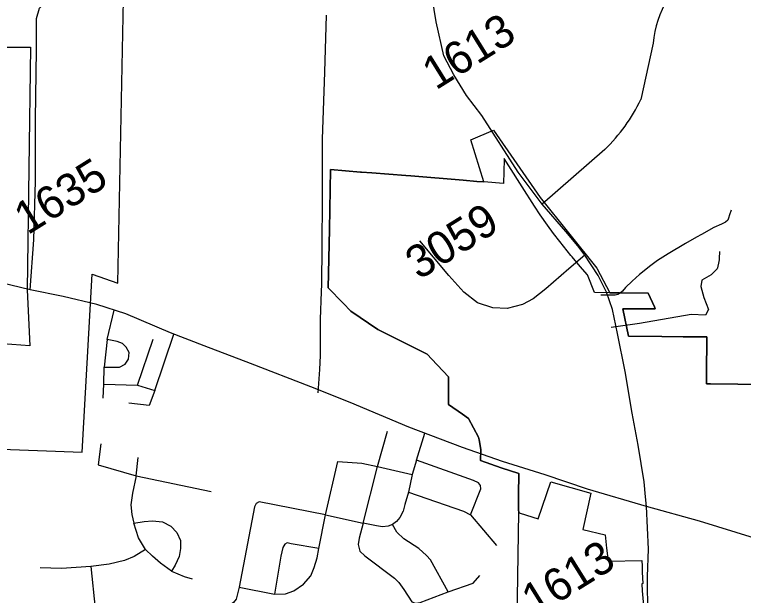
# Model space of a CAD drawing. Extents: x 2001466 to 31450019, y -30647475 to 847247.
# Drawn here: x 31427072 to 31432648, y -30638422 to -30633979 of the extents above; entities that cross this region are included whole.
import ezdxf

# ---------------------------------------------------------------- set-up
doc = ezdxf.new("R2010")
doc.units = 0
for name, color, linetype in [('Exist Boundary Political City Limit New', 7, 'Continuous'), ('Exist Boundary Political City Limit New Hole', 7, 'Continuous'), ('Exist Road Non-System Type 51', 7, 'Continuous'), ('Exist Road Secondary Type 51 Attributed', 7, 'Continuous'), ('Exist Road Secondary Type 51 Number Label', 7, 'Continuous'), ('Map Preparation Boundary City Limit Buffer Line', 7, 'Continuous')]:
    doc.layers.add(name, color=color, linetype=linetype)

msp = doc.modelspace()

# ---------------------------------------------------------------- linework, layer by layer
at = {"layer": 'Exist Boundary Political City Limit New'}
for points in [[(31430660.6, -30635258.2), (31430563.5, -30634935.4), (31430736.3, -30634862.3), (31431092.5, -30635377.6), (31431525.3, -30635917.5), (31431625.4, -30636106.3)], [(31430928.9, -30637788), (31430926.5, -30637766), (31430927.1, -30637702), (31430927.6, -30637655.1), (31430929.1, -30637489.1), (31430795, -30637446), (31430635.4, -30637390.6), (31430639.9, -30637308), (31430633.6, -30637274), (31430625.9, -30637232.5), (31430621.9, -30637210.8), (31430583.6, -30637139.5), (31430544.9, -30637067.5), (31430498.6, -30637035.8), (31430391.3, -30636962.2), (31430390.4, -30636748.8), (31430265, -30636615), (31430229.3, -30636576.6), (31429851, -30636388.3), (31429644.6, -30636247.6), (31429584.8, -30636185.6), (31429471.5, -30636067.9), (31429480.1, -30635622.5), (31429489.3, -30635164.3), (31429718.5, -30635182.8), (31429724.9, -30635183.1), (31429805.9, -30635188.4), (31430065.1, -30635209.6), (31430102.5, -30635212.7), (31430504.3, -30635245.5), (31430529.3, -30635247.7), (31430582.6, -30635252.5), (31430608.9, -30635254.4), (31430660.6, -30635258.2)], [(31431625.4, -30636106.3), (31431698.8, -30636107.8), (31431920, -30636109.4), (31431966.1, -30636214.1), (31431973.4, -30636230.6), (31431725.3, -30636228.4), (31431769.5, -30636438.5), (31432022.3, -30636440.8), (31432187.8, -30636442.3), (31432368.3, -30636443.9), (31432364.8, -30636732.7), (31432364, -30636802.6), (31432396.9, -30636803.3), (31432605.4, -30636806.8), (31432947.3, -30636812.9)], [(31431919.6, -30638799.5), (31430913.1, -30638763.7), (31430928.9, -30637788)]]:
    msp.add_lwpolyline(points, dxfattribs=at)
at = {"layer": 'Exist Boundary Political City Limit New Hole'}
for points in [[(31426834.5, -30637297.4), (31427590.3, -30637326.3), (31427665.4, -30635963.7), (31427861.5, -30636033), (31427904.4, -30633863.6)], [(31426647, -30634228.7), (31427195.1, -30634228.7)], [(31427195.1, -30634228.7), (31427169.1, -30636085), (31427188.3, -30636513.1), (31426981.6, -30636497.8)]]:
    msp.add_lwpolyline(points, dxfattribs=at)
at = {"layer": 'Exist Road Non-System Type 51'}
for p, q in [((31432463.5, -30635791.4), (31432461.3, -30635843.5)), ((31432461.3, -30635843.5), (31432460.8, -30635854.7)), ((31431630.9, -30636125.5), (31431557.3, -30636125.6)), ((31431688.6, -30636364.8), (31431634.9, -30636372.6))]:
    msp.add_line(p, q, dxfattribs=at)
for points in [[(31429456.8, -30633982.3), (31429442.2, -30634417.8), (31429425.7, -30634931.5), (31429426.3, -30635391.6), (31429422.9, -30635751.5), (31429419, -30636041.4), (31429416.9, -30636100.3)], [(31432552.7, -30635475.5), (31432540, -30635509.2), (31432533.4, -30635535.1), (31432527.1, -30635551), (31432510.8, -30635566.6), (31432480.5, -30635582), (31432420, -30635606.8), (31432326.9, -30635660.9), (31432288.4, -30635681.9)], [(31432288.4, -30635681.9), (31432203.5, -30635728.4), (31432071.8, -30635809.7), (31431990.8, -30635860), (31431938, -30635898.9), (31431852.6, -30635967.2), (31431795.5, -30636018), (31431744.6, -30636065), (31431722, -30636094.5), (31431705.6, -30636110.2), (31431687.5, -30636119.8), (31431667.3, -30636125.4), (31431630.9, -30636125.5)], [(31432460.8, -30635854.7), (31432460.3, -30635868), (31432448.3, -30635916.1)], [(31432448.3, -30635916.1), (31432446.2, -30635924.4), (31432400.3, -30635970.3), (31432329.8, -30636009.1), (31432322.7, -30636058.5), (31432343.9, -30636143.2), (31432379.2, -30636235), (31432358, -30636277.3), (31432248.6, -30636273.8), (31431853.6, -30636340.8), (31431688.6, -30636364.8)], [(31429416.9, -30636100.3), (31429409.5, -30636309.3), (31429409.8, -30636585.3), (31429403.6, -30636693.1), (31429392, -30636870.9)], [(31427781.2, -30636463.7), (31427835.2, -30636239.6)], [(31427758.8, -30636676.1), (31427876.1, -30636676.1), (31427918, -30636653.8), (31427943.1, -30636614.7), (31427948.7, -30636564.3), (31427926.4, -30636522.4), (31427898.5, -30636494.5), (31427856.6, -30636480.5), (31427781.2, -30636463.7)], [(31427781.2, -30636463.7), (31427758.8, -30636676.1)], [(31428013, -30636813.1), (31428133, -30636460.9)], [(31428144.2, -30636855), (31428291.6, -30636423.1)], [(31427756, -30636804.7), (31427758.8, -30636676.1)], [(31427750.4, -30636913.7), (31427756, -30636804.7)], [(31427756, -30636804.7), (31428013, -30636813.1)], [(31428013, -30636813.1), (31428144.2, -30636855)], [(31428144.2, -30636855), (31428102.3, -30636969.6)], [(31428102.3, -30636969.6), (31427945.9, -30636950)], [(31429848.4, -30637436.3), (31429923.8, -30637165.2)], [(31430147.2, -30637386), (31430210, -30637180.1)], [(31427730.9, -30637263), (31427711.3, -30637422.3)], [(31428001.8, -30637506.2), (31428018.5, -30637366.5)], [(31429451.8, -30637805.2), (31429544, -30637397.2)], [(31429544, -30637397.2), (31429728.3, -30637411.2), (31429848.4, -30637436.3)], [(31430147.2, -30637386), (31430113.7, -30637497.8)], [(31430560.6, -30637805.2), (31430638.8, -30637606.8), (31430636, -30637581.7), (31430622, -30637559.3), (31430582.9, -30637542.5), (31430147.2, -30637386)], [(31427711.3, -30637422.3), (31428001.8, -30637506.2)], [(31429739.5, -30637869.5), (31429848.4, -30637436.3)], [(31429848.4, -30637436.3), (31430113.7, -30637497.8)], [(31428001.8, -30637506.2), (31427973.9, -30637640.3), (31427962.7, -30637729.8), (31427968.3, -30637802.4), (31427985, -30637869.5)], [(31428001.8, -30637506.2), (31428577.1, -30637626.4)], [(31430113.7, -30637497.8), (31430085.8, -30637632)], [(31430085.8, -30637632), (31430057.9, -30637727), (31430043.9, -30637777.3), (31430018.8, -30637824.8), (31429993.6, -30637855.5), (31429962.9, -30637877.9)], [(31430085.8, -30637632), (31430507.5, -30637777.3), (31430560.6, -30637805.2)], [(31429451.8, -30637805.2), (31428943.5, -30637704.6), (31428921.2, -30637718.6), (31428907.2, -30637743.7), (31428789.9, -30638358.6)], [(31429398.8, -30638062.4), (31429451.8, -30637805.2)], [(31429451.8, -30637805.2), (31429739.5, -30637869.5)], [(31430560.6, -30637805.2), (31430758.9, -30638040)], [(31427985, -30637869.5), (31428063.2, -30637855.5), (31428127.5, -30637849.9), (31428202.9, -30637858.3), (31428267.1, -30637891.9), (31428314.6, -30637939.4), (31428342.5, -30638000.9), (31428342.5, -30638062.4), (31428331.3, -30638123.8), (31428300.6, -30638190.9), (31428272.7, -30638235.6)], [(31428074.4, -30638070.7), (31428021.3, -30637981.3), (31427985, -30637869.5)], [(31429739.5, -30637869.5), (31429708.8, -30637984.1), (31429700.4, -30638031.6), (31429714.3, -30638081.9), (31429750.6, -30638118.2), (31429979.7, -30638288.7), (31430010.4, -30638322.3), (31430049.5, -30638375.4), (31430110.9, -30638470.4), (31430138.8, -30638481.6), (31430175.2, -30638476), (31430390.2, -30638394.9)], [(31429962.9, -30637877.9), (31429929.4, -30637891.9), (31429887.5, -30637897.5), (31429840, -30637889.1), (31429739.5, -30637869.5)], [(31430390.2, -30638394.9), (31430253.4, -30638149), (31430222.6, -30638115.5), (31430164, -30638062.4), (31430049.5, -30637989.7), (31429996.4, -30637936.6), (31429962.9, -30637877.9)], [(31429398.8, -30638062.4), (31429189.3, -30638026), (31429158.6, -30638020.4), (31429139, -30638028.8), (31429125.1, -30638054), (31429108.3, -30638121), (31429060.8, -30638411.7)], [(31428074.4, -30638070.7), (31427987.8, -30638123.8), (31427912.4, -30638154.6), (31427795.1, -30638182.5), (31427655.5, -30638199.3)], [(31428272.7, -30638235.6), (31428188.9, -30638174.1), (31428127.5, -30638121), (31428074.4, -30638070.7)], [(31429060.8, -30638411.7), (31429144.6, -30638408.9), (31429208.8, -30638386.5), (31429281.5, -30638336.2), (31429337.3, -30638272), (31429365.2, -30638207.7), (31429387.6, -30638135), (31429398.8, -30638062.4)], [(31427655.5, -30638199.3), (31427432.1, -30638216.1), (31427267.3, -30638210.5)], [(31427655.5, -30638199.3), (31427689, -30638520.7)], [(31428272.7, -30638235.6), (31428370.4, -30638277.6), (31428431.9, -30638294.3)], [(31430390.2, -30638394.9), (31430580.1, -30638327.9), (31430630.4, -30638269.2)], [(31428789.9, -30638358.6), (31428767.6, -30638450.8), (31428748, -30638476), (31428722.9, -30638492.8), (31428667, -30638487.2)], [(31428789.9, -30638358.6), (31429060.8, -30638411.7)]]:
    msp.add_lwpolyline(points, dxfattribs=at)
at = {"layer": 'Exist Road Secondary Type 51 Attributed'}
for p, q in [((31431958, -30634197.7), (31431862.1, -30634628.2)), ((31431587.7, -30635011.2), (31431109.1, -30635428.2))]:
    msp.add_line(p, q, dxfattribs=at)
for points in [[(31431434.1, -30635818.7), (31431381, -30635747.8), (31431289.3, -30635636.7), (31431109.1, -30635428.2), (31430925.6, -30635185), (31430647.2, -30634749.4), (31430528.1, -30634596.4), (31430433.2, -30634440.2), (31430355.9, -30634293.6), (31430298, -30634033.6), (31430265.8, -30633843.5), (31430207.9, -30633663.2), (31430130.6, -30633517.4), (31429993.8, -30633285.5), (31429786.2, -30632864.4), (31429707.4, -30632659.9), (31429643, -30632481.9)], [(31427190.4, -30636084), (31427218.7, -30635701.5), (31427231.6, -30635253.8), (31427231.6, -30634778), (31427241.2, -30634249.8), (31427239.6, -30634007.4), (31427262.1, -30633928.5), (31427318.5, -30633867.3), (31427400.5, -30633839.9), (31427506.7, -30633822.2), (31427580.8, -30633781.9), (31427621, -30633717.5), (31427638.7, -30633649.9), (31427680.5, -30633306.1), (31427714.3, -30633090.3)], [(31431434.1, -30635818.7), (31431312.6, -30635924.6), (31431137.2, -30636077.6), (31431039, -30636151.7), (31430958.6, -30636196.7), (31430839.5, -30636227.3), (31430730.1, -30636220.9), (31430614.2, -30636184.7), (31430509.6, -30636102.5), (31430395.3, -30635975.3), (31430171.7, -30635709.6)], [(31431905.5, -30637740.7), (31431899.2, -30637668.7), (31431888.7, -30637553.1), (31431842.9, -30637271.3), (31431795.4, -30637026.9), (31431742.3, -30636708.9), (31431685.2, -30636418.6), (31431646.5, -30636235), (31431599.9, -30636102.9), (31431535.5, -30635973.3), (31431434.1, -30635818.7)], [(31427190.4, -30636084), (31426970.8, -30636031.7), (31426785.7, -30635990.6), (31426617.6, -30635959.6), (31426509.7, -30635948.4), (31426419.6, -30635962.9), (31426303.8, -30635996.7), (31426136.4, -30636065.9), (31425990, -30636131.9), (31425887, -30636211.7), (31425813.7, -30636270.4)], [(31431905.5, -30637740.7), (31431454.9, -30637608.7), (31431129.8, -30637499.6), (31430804.8, -30637398.1), (31430499, -30637291), (31430088.7, -30637133.6), (31429638.9, -30636946), (31429338.8, -30636826.4), (31428876.1, -30636648.5), (31428521.3, -30636512), (31428265.4, -30636412.2), (31427922.6, -30636268.8), (31427702.2, -30636195.2), (31427444.7, -30636134), (31427190.4, -30636084)], [(31438324.9, -30636672.8), (31438175.9, -30636764.4), (31437893.4, -30636986.7), (31437797.4, -30637065.3), (31437752.9, -30637104), (31437665.8, -30637169.8), (31437569.1, -30637256.9), (31437431.7, -30637415.6), (31437321.5, -30637535.6), (31437199.6, -30637609.1), (31436952.7, -30637705.2), (31435065.8, -30638277.6), (31434850.3, -30638304), (31434494.3, -30638338.8), (31434169.3, -30638352.3), (31433954.6, -30638354.3), (31433822.1, -30638319.7), (31432311, -30637854.3), (31431905.5, -30637740.7)], [(31431918.4, -30638506.2), (31431917, -30638469), (31431913.7, -30638380.7), (31431912.8, -30638276.7), (31431920.8, -30638068), (31431905.5, -30637740.7)]]:
    msp.add_lwpolyline(points, dxfattribs=at)
for centre, radius, start, end in [((31432791.4, -30634275.6), 837, 150.1931, 174.6555), ((31430642.1, -30634044), 1352.7, 314.3546, 334.4113)]:
    msp.add_arc(centre, radius, start, end, dxfattribs=at)
at = {"layer": 'Map Preparation Boundary City Limit Buffer Line'}
for points in [[(31426834.5, -30637297.4), (31427590.3, -30637326.3), (31427665.4, -30635963.7), (31427861.5, -30636033), (31427904.4, -30633863.6)], [(31426647, -30634228.7), (31427195.1, -30634228.7)], [(31427195.1, -30634228.7), (31427169.1, -30636085), (31427188.3, -30636513.1), (31426981.6, -30636497.8)], [(31430660.6, -30635258.2), (31430563.5, -30634935.4), (31430736.3, -30634862.3), (31431092.5, -30635377.6), (31431525.3, -30635917.5), (31431625.4, -30636106.3)], [(31431625.4, -30636106.3), (31431508.8, -30636103.8), (31431454.1, -30635969.6), (31431398.8, -30635905.5), (31431336.6, -30635832.2), (31431327.9, -30635821.8), (31431242.1, -30635715.1), (31431194.8, -30635653.1), (31431148.6, -30635590.1), (31431092.8, -30635510), (31431049.6, -30635444.9), (31430954.9, -30635296.3), (31430852.1, -30635135.4), (31430816.5, -30635078.9), (31430816.4, -30635086.9), (31430812.3, -30635271), (31430660.6, -30635258.2)], [(31430660.6, -30635258.2), (31430608.9, -30635254.4), (31430582.6, -30635252.5), (31430529.3, -30635247.7), (31430504.3, -30635245.5), (31430102.5, -30635212.7), (31430065.1, -30635209.6), (31429805.9, -30635188.4), (31429724.9, -30635183.1), (31429718.5, -30635182.8), (31429489.3, -30635164.3), (31429480.1, -30635622.5), (31429471.5, -30636067.9), (31429584.8, -30636185.6), (31429644.6, -30636247.6), (31429851, -30636388.3), (31430229.3, -30636576.6), (31430265, -30636615), (31430390.4, -30636748.8), (31430391.3, -30636962.2), (31430498.6, -30637035.8), (31430544.9, -30637067.5), (31430583.6, -30637139.5), (31430621.9, -30637210.8), (31430625.9, -30637232.5), (31430633.6, -30637274), (31430639.9, -30637308), (31430635.4, -30637390.6), (31430795, -30637446), (31430929.1, -30637489.1), (31430927.6, -30637655.1), (31430927.1, -30637702), (31430926.5, -30637766), (31430928.9, -30637788)], [(31430928.9, -30637788), (31430926.5, -30637766), (31430927.1, -30637702), (31430927.6, -30637655.1), (31430929.1, -30637489.1), (31430795, -30637446), (31430635.4, -30637390.6), (31430639.9, -30637308), (31430633.6, -30637274), (31430625.9, -30637232.5), (31430621.9, -30637210.8), (31430583.6, -30637139.5), (31430544.9, -30637067.5), (31430498.6, -30637035.8), (31430391.3, -30636962.2), (31430390.4, -30636748.8), (31430265, -30636615), (31430229.3, -30636576.6), (31429851, -30636388.3), (31429644.6, -30636247.6), (31429584.8, -30636185.6), (31429471.5, -30636067.9), (31429480.1, -30635622.5), (31429489.3, -30635164.3), (31429718.5, -30635182.8), (31429724.9, -30635183.1), (31429805.9, -30635188.4), (31430065.1, -30635209.6), (31430102.5, -30635212.7), (31430504.3, -30635245.5), (31430529.3, -30635247.7), (31430582.6, -30635252.5), (31430608.9, -30635254.4), (31430660.6, -30635258.2)], [(31432947.3, -30636812.9), (31432605.4, -30636806.8), (31432396.9, -30636803.3), (31432364, -30636802.6), (31432364.8, -30636732.7), (31432368.3, -30636443.9), (31432187.8, -30636442.3), (31432022.3, -30636440.8), (31431769.5, -30636438.5), (31431725.3, -30636228.4), (31431973.4, -30636230.6), (31431966.1, -30636214.1), (31431920, -30636109.4), (31431698.8, -30636107.8), (31431625.4, -30636106.3)], [(31431625.4, -30636106.3), (31431698.8, -30636107.8), (31431920, -30636109.4), (31431966.1, -30636214.1), (31431973.4, -30636230.6), (31431725.3, -30636228.4), (31431769.5, -30636438.5), (31432022.3, -30636440.8), (31432187.8, -30636442.3), (31432368.3, -30636443.9), (31432364.8, -30636732.7), (31432364, -30636802.6), (31432396.9, -30636803.3), (31432605.4, -30636806.8), (31432947.3, -30636812.9)], [(31430928.9, -30637788), (31430940.4, -30637791.6), (31431076.8, -30637835.1), (31431174.6, -30637551.9), (31431479.1, -30637639.7), (31431418.9, -30637917.8), (31431588.9, -30637959), (31431601, -30638060.4), (31431612.9, -30638160.8), (31431871.1, -30638154.5), (31431872.3, -30638198.8), (31431874, -30638243), (31431876.1, -30638287.2), (31431878.8, -30638331.3), (31431869.3, -30638332), (31431873.4, -30638387.7), (31431878.3, -30638443.5), (31431883.9, -30638499.1), (31431889, -30638549.8), (31431916.3, -30638771.7), (31431919.6, -30638799.5)], [(31431919.6, -30638799.5), (31430913.1, -30638763.7), (31430928.9, -30637788)]]:
    msp.add_lwpolyline(points, dxfattribs=at)

# ---------------------------------------------------------------- texts
at = {"layer": 'Exist Road Secondary Type 51 Number Label'}
for s, p in [('1613', (31430294.2, -30634560.5)), ('1635', (31427172.2, -30635668.1)), ('3059', (31430164.9, -30636012)), ('1613', (31431054.5, -30638590.6))]:
    msp.add_text(s, height=250, rotation=31.918, dxfattribs=at).set_placement(p)

doc.saveas('drawing.dxf')
